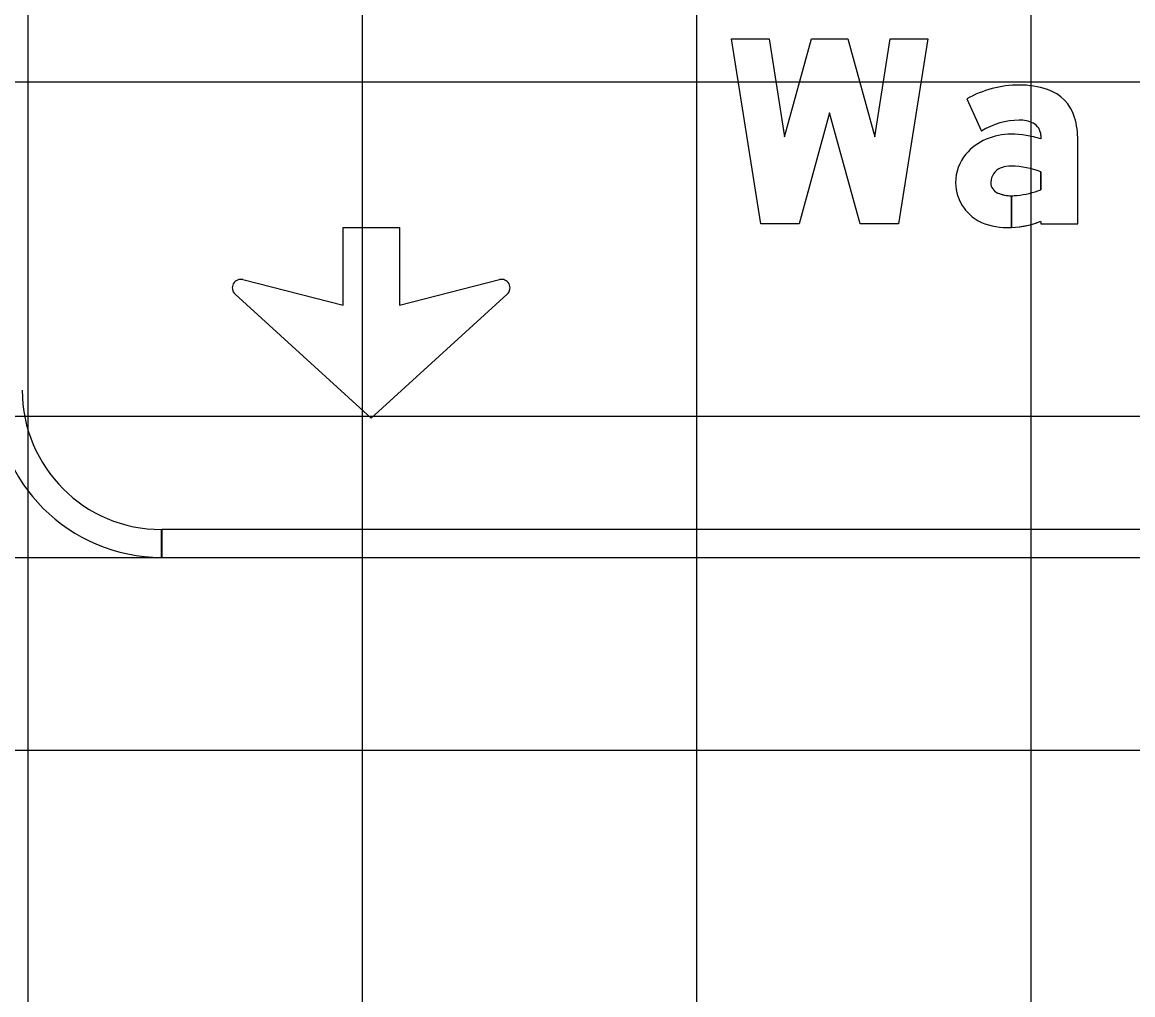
# Model space of a CAD drawing. Extents: x 1797809 to 2198143, y 249608 to 1237864.
# Drawn here: x 2196316.67 to 2196323.32, y 1237191.64 to 1237197.46 of the extents above; entities that cross this region are included whole.
import ezdxf

# ---------------------------------------------------------------- set-up
doc = ezdxf.new("R2010")
doc.units = 0
for name, color, linetype in [('GSBWFILL', 7, 'Continuous'), ('GSCOLORFILL', 7, 'Continuous'), ('GSDIMS', 7, 'Continuous'), ('GSOUTLINE', 7, 'Continuous'), ('GSSHT', 7, 'Continuous')]:
    doc.layers.add(name, color=color, linetype=linetype)

msp = doc.modelspace()

# ---------------------------------------------------------------- linework, layer by layer
at = {"layer": 'GSBWFILL'}
msp.add_lwpolyline([(2196321.5017, 1237196.921), (2196321.3188, 1237196.256), (2196321.0906, 1237196.256), (2196320.9143, 1237197.3644), (2196321.1388, 1237197.3644), (2196321.2322, 1237196.7769), (2196321.3937, 1237197.3644), (2196321.6097, 1237197.3644), (2196321.7712, 1237196.7769), (2196321.8647, 1237197.3644), (2196322.0891, 1237197.3644), (2196321.9128, 1237196.256), (2196321.6846, 1237196.256)], close=True, dxfattribs=at)
for points in [[(2196322.3221, 1237197.004), (2196322.4111, 1237196.8119)], [(2196322.7652, 1237196.7849), (2196322.7652, 1237196.7645)], [(2196322.7652, 1237196.2715), (2196322.7652, 1237196.256), (2196322.9869, 1237196.256), (2196322.9869, 1237196.7561)], [(2196322.7652, 1237196.5683), (2196322.7652, 1237196.4606)], [(2196322.5907, 1237196.2346), (2196322.5907, 1237196.4248)], [(2196322.5907, 1237196.4248), (2196322.5907, 1237196.2346)], [(2196317.9909, 1237195.9227), (2196318.5896, 1237195.7688), (2196318.5896, 1237196.2351), (2196318.927, 1237196.2351), (2196318.927, 1237195.7688), (2196319.5257, 1237195.9227)], [(2196319.5728, 1237195.8353), (2196318.7583, 1237195.094), (2196317.9438, 1237195.8353)]]:
    msp.add_lwpolyline(points, dxfattribs=at)
for centre, start, end in [((2196317.9782, 1237195.8731), 75.59252, 227.69521), ((2196319.5384, 1237195.8731), 312.30479, 104.40748)]:
    msp.add_arc(centre, 0.0511, start, end, dxfattribs=at)
for centre, major_axis, start_param, end_param in [((2196322.6365, 1237196.452), (0, 0.6353), 0, 0.517719), ((2196322.6365, 1237196.5448), (0, 0.5425), 5.96613, 6.283185), ((2196322.7279, 1237196.8233), (0, 0.2494), 4.997165, 5.96613), ((2196322.6365, 1237196.452), (0, 0.4247), 0, 0.559495), ((2196322.6444, 1237196.709), (0, 0.1679), 5.822746, 6.330435), ((2196322.4985, 1237196.7561), (0, 0.4884), 4.712389, 4.997165), ((2196322.6821, 1237196.7849), (0, 0.0831), 4.712389, 5.822746), ((2196322.5614, 1237196.47), (0, 0.3178), 0.399285, 0.87593), ((2196322.5874, 1237196.4134), (0, 0.3801), 0, 0.404512), ((2196322.5874, 1237196.2339), (0, 0.5596), 5.959871, 6.283185), ((2196322.5223, 1237196.5026), (0, 0.2669), 0.87593, 1.570796), ((2196322.5602, 1237196.5028), (0, 0.0942), 0.408547, 1.530785), ((2196322.5864, 1237196.4422), (0, 0.1603), 6.259455, 6.691732), ((2196322.5748, 1237196.0577), (0, 0.5449), 5.926185, 6.254823), ((2196322.5105, 1237196.5026), (0, 0.2551), 1.570796, 2.21394), ((2196322.5663, 1237196.5026), (0, 0.1003), 1.530785, 1.570796), ((2196322.5325, 1237196.5026), (0, 0.0665), 1.570796, 2.757027), ((2196322.5907, 1237196.6464), (0, 0.2217), 2.757027, 3.141593), ((2196322.5907, 1237196.6464), (0, 0.2217), 3.141843, 3.28451), ((2196322.5778, 1237196.9374), (0, 0.5123), 3.228562, 3.516221), ((2196322.5332, 1237196.5196), (0, 0.2834), 2.21394, 2.611125), ((2196322.5622, 1237196.6152), (0, 0.3814), 2.672443, 3.141593), ((2196322.5622, 1237196.7996), (0, 0.5657), 3.141593, 3.191959), ((2196322.5622, 1237196.7996), (0, 0.5657), 3.192057, 3.508644)]:
    msp.add_ellipse(centre, major_axis=major_axis, ratio=0.999993, start_param=start_param, end_param=end_param, dxfattribs=at)
at = {"layer": 'GSCOLORFILL'}
for p, q in [((2196317.5034, 1237194.2602), (2196317.5034, 1237194.4269)), ((2196332.0117, 1237194.4269), (2196317.505, 1237194.4269)), ((2196317.505, 1237194.4269), (2196317.505, 1237194.2602)), ((2196317.5034, 1237194.2602), (2196332.0117, 1237194.2602)), ((2196317.505, 1237194.2602), (2196332.0117, 1237194.2602))]:
    msp.add_line(p, q, dxfattribs=at)
msp.add_lwpolyline([(2196321.5017, 1237196.921), (2196321.3188, 1237196.256), (2196321.0906, 1237196.256), (2196320.9143, 1237197.3644), (2196321.1388, 1237197.3644), (2196321.2322, 1237196.7769), (2196321.3937, 1237197.3644), (2196321.6097, 1237197.3644), (2196321.7712, 1237196.7769), (2196321.8647, 1237197.3644), (2196322.0891, 1237197.3644), (2196321.9128, 1237196.256), (2196321.6846, 1237196.256)], close=True, dxfattribs=at)
for points in [[(2196322.3221, 1237197.004), (2196322.4111, 1237196.8119)], [(2196322.7652, 1237196.7849), (2196322.7652, 1237196.7645)], [(2196322.7652, 1237196.2715), (2196322.7652, 1237196.256), (2196322.9869, 1237196.256), (2196322.9869, 1237196.7561)], [(2196322.7652, 1237196.5683), (2196322.7652, 1237196.4606)], [(2196322.5907, 1237196.2346), (2196322.5907, 1237196.4248)], [(2196322.5907, 1237196.4248), (2196322.5907, 1237196.2346)], [(2196317.9909, 1237195.9227), (2196318.5896, 1237195.7688), (2196318.5896, 1237196.2351), (2196318.927, 1237196.2351), (2196318.927, 1237195.7688), (2196319.5257, 1237195.9227)], [(2196319.5728, 1237195.8353), (2196318.7583, 1237195.094), (2196317.9438, 1237195.8353)]]:
    msp.add_lwpolyline(points, dxfattribs=at)
for centre, radius, start, end in [((2196317.9782, 1237195.8731), 0.0511, 75.59252, 227.69521), ((2196319.5384, 1237195.8731), 0.0511, 312.30479, 104.40748), ((2196317.5034, 1237195.2602), 1, 180, 270), ((2196317.5034, 1237195.2602), 1, 180, 270), ((2196317.5034, 1237195.2602), 0.8333, 180, 270)]:
    msp.add_arc(centre, radius, start, end, dxfattribs=at)
for centre, major_axis, start_param, end_param in [((2196322.6365, 1237196.452), (0, 0.6353), 0, 0.517719), ((2196322.6365, 1237196.5448), (0, 0.5425), 5.96613, 6.283185), ((2196322.7279, 1237196.8233), (0, 0.2494), 4.997165, 5.96613), ((2196322.6365, 1237196.452), (0, 0.4247), 0, 0.559495), ((2196322.6444, 1237196.709), (0, 0.1679), 5.822746, 6.330435), ((2196322.4985, 1237196.7561), (0, 0.4884), 4.712389, 4.997165), ((2196322.6821, 1237196.7849), (0, 0.0831), 4.712389, 5.822746), ((2196322.5614, 1237196.47), (0, 0.3178), 0.399285, 0.87593), ((2196322.5874, 1237196.4134), (0, 0.3801), 0, 0.404512), ((2196322.5874, 1237196.2339), (0, 0.5596), 5.959871, 6.283185), ((2196322.5223, 1237196.5026), (0, 0.2669), 0.87593, 1.570796), ((2196322.5602, 1237196.5028), (0, 0.0942), 0.408547, 1.530785), ((2196322.5864, 1237196.4422), (0, 0.1603), 6.259455, 6.691732), ((2196322.5748, 1237196.0577), (0, 0.5449), 5.926185, 6.254823), ((2196322.5105, 1237196.5026), (0, 0.2551), 1.570796, 2.21394), ((2196322.5663, 1237196.5026), (0, 0.1003), 1.530785, 1.570796), ((2196322.5325, 1237196.5026), (0, 0.0665), 1.570796, 2.757027), ((2196322.5907, 1237196.6464), (0, 0.2217), 2.757027, 3.141593), ((2196322.5907, 1237196.6464), (0, 0.2217), 3.141843, 3.28451), ((2196322.5778, 1237196.9374), (0, 0.5123), 3.228562, 3.516221), ((2196322.5332, 1237196.5196), (0, 0.2834), 2.21394, 2.611125), ((2196322.5622, 1237196.6152), (0, 0.3814), 2.672443, 3.141593), ((2196322.5622, 1237196.7996), (0, 0.5657), 3.141593, 3.191959), ((2196322.5622, 1237196.7996), (0, 0.5657), 3.192057, 3.508644)]:
    msp.add_ellipse(centre, major_axis=major_axis, ratio=0.999993, start_param=start_param, end_param=end_param, dxfattribs=at)
at = {"layer": 'GSDIMS'}
msp.add_line((2196312.4028, 1237194.2602), (2196317.5148, 1237194.2602), dxfattribs=at)
at = {"layer": 'GSOUTLINE'}
msp.add_lwpolyline([(2196321.5017, 1237196.921), (2196321.3188, 1237196.256), (2196321.0906, 1237196.256), (2196320.9143, 1237197.3644), (2196321.1388, 1237197.3644), (2196321.2322, 1237196.7769), (2196321.3937, 1237197.3644), (2196321.6097, 1237197.3644), (2196321.7712, 1237196.7769), (2196321.8647, 1237197.3644), (2196322.0891, 1237197.3644), (2196321.9128, 1237196.256), (2196321.6846, 1237196.256)], close=True, dxfattribs=at)
for points in [[(2196322.3221, 1237197.004), (2196322.4111, 1237196.8119)], [(2196322.7652, 1237196.7849), (2196322.7652, 1237196.7645)], [(2196322.7652, 1237196.2715), (2196322.7652, 1237196.256), (2196322.9869, 1237196.256), (2196322.9869, 1237196.7561)], [(2196322.7652, 1237196.4606), (2196322.7652, 1237196.5683)], [(2196317.9909, 1237195.9227), (2196318.5896, 1237195.7688), (2196318.5896, 1237196.2351), (2196318.927, 1237196.2351), (2196318.927, 1237195.7688), (2196319.5257, 1237195.9227)], [(2196319.5728, 1237195.8353), (2196318.7583, 1237195.094), (2196317.9438, 1237195.8353)]]:
    msp.add_lwpolyline(points, dxfattribs=at)
for centre, start, end in [((2196317.9782, 1237195.8731), 75.59252, 227.69521), ((2196319.5384, 1237195.8731), 312.30479, 104.40748)]:
    msp.add_arc(centre, 0.0511, start, end, dxfattribs=at)
for centre, major_axis, start_param, end_param in [((2196322.6365, 1237196.452), (0, 0.6353), 6.283185, 6.800904), ((2196322.6365, 1237196.5448), (0, 0.5425), 5.96613, 6.283185), ((2196322.7279, 1237196.8233), (0, 0.2494), 4.997165, 5.96613), ((2196322.6365, 1237196.452), (0, 0.4247), 0, 0.559495), ((2196322.6444, 1237196.709), (0, 0.1679), 5.822746, 6.330435), ((2196322.4985, 1237196.7561), (0, 0.4884), 4.712389, 4.997165), ((2196322.6821, 1237196.7849), (0, 0.0831), 4.712389, 5.822746), ((2196322.5614, 1237196.47), (0, 0.3178), 0.399285, 0.87593), ((2196322.5874, 1237196.4134), (0, 0.3801), 0, 0.404512), ((2196322.5874, 1237196.2339), (0, 0.5596), 5.959871, 6.283185), ((2196322.5223, 1237196.5026), (0, 0.2669), 0.87593, 1.570796), ((2196322.5602, 1237196.5028), (0, 0.0942), 0.408547, 1.530785), ((2196322.5864, 1237196.4422), (0, 0.1603), 6.25958, 6.691732), ((2196322.59, 1237196.5941), (0, 0.00831), 6.254787, 6.25958), ((2196322.5748, 1237196.0577), (0, 0.5449), 5.926185, 6.254787), ((2196322.5105, 1237196.5026), (0, 0.2551), 1.570796, 2.21394), ((2196322.5663, 1237196.5026), (0, 0.1003), 1.530785, 1.570796), ((2196322.5325, 1237196.5026), (0, 0.0665), 1.570796, 2.757027), ((2196322.5907, 1237196.6464), (0, 0.2217), 2.757027, 3.28451), ((2196322.5778, 1237196.9374), (0, 0.5123), 3.228562, 3.516221), ((2196322.5332, 1237196.5196), (0, 0.2834), 2.21394, 2.611125), ((2196322.5622, 1237196.6152), (0, 0.3814), 2.672443, 3.141593), ((2196322.5622, 1237196.7996), (0, 0.5657), 3.141593, 3.508644)]:
    msp.add_ellipse(centre, major_axis=major_axis, ratio=0.999993, start_param=start_param, end_param=end_param, dxfattribs=at)
at = {"layer": 'GSSHT'}
for p, q in [((2196316.7065, 1237163.1062), (2196316.7065, 1237223.1062)), ((2196318.7065, 1237163.1062), (2196318.7065, 1237223.1062)), ((2196320.7065, 1237163.1062), (2196320.7065, 1237223.1062)), ((2196322.7065, 1237163.1062), (2196322.7065, 1237223.1062)), ((2196264.7065, 1237197.1062), (2196394.7065, 1237197.1062)), ((2196264.7065, 1237195.1062), (2196394.7065, 1237195.1062)), ((2196264.7065, 1237193.1062), (2196394.7065, 1237193.1062))]:
    msp.add_line(p, q, dxfattribs=at)

doc.saveas('drawing.dxf')
